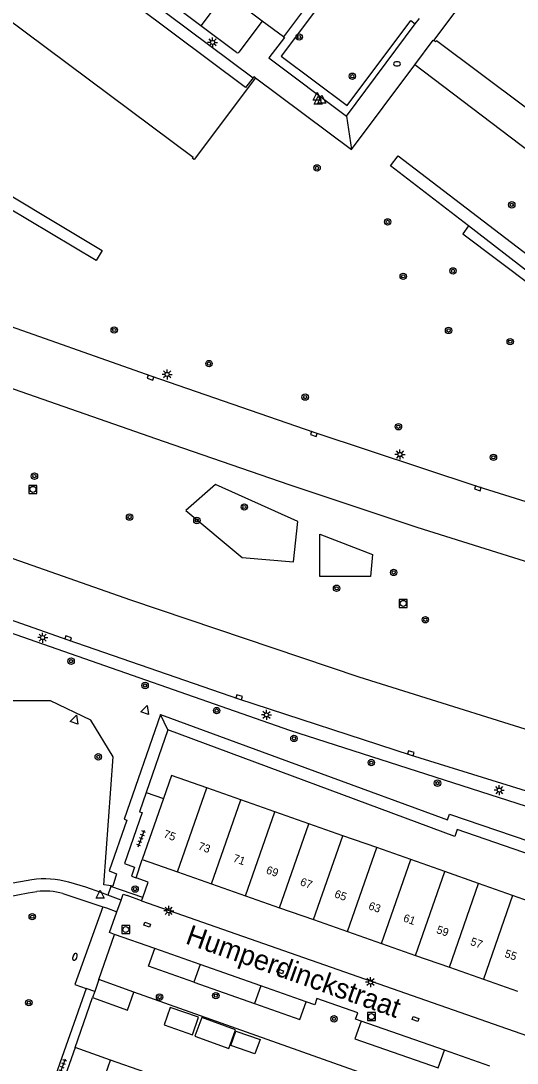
# Model space of a CAD drawing. Extents: x 132999 to 136000, y 398499 to 400501.
# Drawn here: x 133674.5 to 133736.6, y 399202.1 to 399332.3 of the extents above; entities that cross this region are included whole.
import ezdxf

# ---------------------------------------------------------------- set-up
doc = ezdxf.new("R2010")
doc.units = 0
for name, color, linetype in [('gg-afsc-erfafscheiding', 7, 'Continuous'), ('gg-afsc-muur', 7, 'Continuous'), ('gg-anno-huisnummerreeks BGT', 7, 'Continuous'), ('gg-anno-openbare ruimte label', 7, 'Continuous'), ('gg-bbg-bijgebouw', 7, 'Continuous'), ('gg-bbg-gedigitaliseerde bijgebouw', 7, 'Continuous'), ('gg-bbg-hoofdgebouw', 7, 'Continuous'), ('gg-bbg-onder overbouw', 7, 'Continuous'), ('gg-bbg-pand overbouw', 7, 'Continuous'), ('gg-bbg-tussenscheiding', 7, 'Continuous'), ('gg-knt-verharding', 7, 'Continuous'), ('gg-knt-verharding nz', 7, 'Continuous'), ('gt-grn-groengrens', 7, 'Continuous'), ('gt-grn-vlakafsluiter', 7, 'Continuous'), ('gt-grn-weggrens', 7, 'Continuous'), ('gt-symb-boom', 7, 'Continuous'), ('gt-symb-brandkraan', 7, 'Continuous'), ('gt-symb-kolk', 7, 'Continuous'), ('gt-symb-kolk center center', 7, 'Continuous'), ('gt-symb-lichtmast', 7, 'Continuous'), ('gt-symb-rioolschacht', 7, 'Continuous'), ('gt-symb-tegel verharding', 7, 'Continuous'), ('gt-symb-waterafsluiter', 7, 'Continuous')]:
    doc.layers.add(name, color=color, linetype=linetype)

# ---------------------------------------------------------------- blocks, each defined once
blk = doc.blocks.new('gt0-BOOM')
at = {"layer": 'gt-symb-boom'}
for radius in [0.4, 0.2]:
    blk.add_circle((0, 0), radius, dxfattribs=at)
blk = doc.blocks.new('gt0-RS')
at = {"layer": 'gt-symb-rioolschacht'}
blk.add_lwpolyline([(-0.5, -0.5), (0.5, -0.5), (0.5, 0.5), (-0.5, 0.5)], close=True, dxfattribs=at)
blk.add_circle((0, 0), 0.375, dxfattribs=at)
blk = doc.blocks.new('gt0-KOLKCC')
at = {"layer": 'gt-symb-kolk center center'}
blk.add_lwpolyline([(-0.38, 0.2), (0.38, 0.2), (0.38, -0.2), (-0.38, -0.2)], close=True, dxfattribs=at)
blk = doc.blocks.new('gt0-TEG1')
at = {"layer": 'gt-symb-tegel verharding'}
for p, q in [((-1.12, 0), (1.12, 0)), ((-0.9, -0.25), (-0.9, 0.25)), ((-0.45, -0.25), (-0.45, 0.25)), ((0, -0.25), (0, 0.25)), ((0.45, -0.25), (0.45, 0.25)), ((0.9, -0.25), (0.9, 0.25))]:
    blk.add_line(p, q, dxfattribs=at)
blk = doc.blocks.new('gt0-WAFSL')
at = {"layer": 'gt-symb-waterafsluiter'}
for p, q in [((-0.5, -0.33), (0, 0.67)), ((0, 0.67), (0.5, -0.33)), ((0.5, -0.33), (-0.5, -0.33))]:
    blk.add_line(p, q, dxfattribs=at)
blk = doc.blocks.new('gt0-KOLK')
at = {"layer": 'gt-symb-kolk'}
blk.add_lwpolyline([(0, 0), (0.37, 0), (0.37, 0.4), (-0.38, 0.4), (-0.38, 0), (0, 0)], dxfattribs=at)
blk = doc.blocks.new('gt0-LMAST')
at = {"layer": 'gt-symb-lichtmast'}
for p, q in [((-0.18, 0.17), (-0.45, 0.44)), ((-0.01, 0.25), (-0.01, 0.62)), ((0.17, 0.17), (0.44, 0.44)), ((-0.26, 0), (-0.63, 0)), ((-0.18, -0.18), (-0.45, -0.45)), ((-0.01, -0.25), (-0.01, -0.63)), ((0.44, -0.45), (0.17, -0.18)), ((0.24, 0), (0.62, 0))]:
    blk.add_line(p, q, dxfattribs=at)
blk.add_circle((-0.01, 0), 0.25, dxfattribs=at)
blk = doc.blocks.new('gt0-BR')
at = {"layer": 'gt-symb-brandkraan'}
for centre, radius, start, end in [((-0.24, 0), 0.206, 107.5669, 252.4331), ((0.6, -2.66), 3, 106.892, 107.5669), ((0, -0.69), 0.938, 73.108, 106.892), ((-0.6, -2.66), 3, 72.4331, 73.108), ((0.24, 0), 0.206, 287.567, 72.4331), ((0.6, 2.66), 3, 252.4331, 253.108), ((0, 0.69), 0.938, 253.108, 286.8921), ((-0.6, 2.66), 3, 286.8921, 287.567)]:
    blk.add_arc(centre, radius, start, end, dxfattribs=at)

msp = doc.modelspace()

# ---------------------------------------------------------------- linework, layer by layer
at = {"layer": 'gg-afsc-erfafscheiding'}
for p, q in [((133692.89, 399243.73), (133690.18, 399235.9)), ((133690.18, 399235.9), (133692.35, 399235.15)), ((133730.92, 399195.98), (133688.65, 399210.98))]:
    msp.add_line(p, q, dxfattribs=at)
msp.add_lwpolyline([(133750.24, 399222.89), (133741.64, 399225.87), (133741.97, 399226.81), (133729.04, 399231.28), (133728.75, 399230.43), (133692.89, 399243.73)], dxfattribs=at)
at = {"layer": 'gg-afsc-muur'}
msp.add_line((133681.33, 399204.06), (133683.49, 399210.28), dxfattribs=at)
at = {"layer": 'gg-bbg-bijgebouw'}
for p, q in [((133684.27, 399212.56), (133683.76, 399211.05)), ((133688.65, 399210.98), (133684.27, 399212.56)), ((133683.76, 399211.05), (133683.49, 399210.28))]:
    msp.add_line(p, q, dxfattribs=at)
msp.add_lwpolyline([(133683.49, 399210.28), (133687.85, 399208.73), (133688.65, 399210.98)], dxfattribs=at)
at = {"layer": 'gg-bbg-gedigitaliseerde bijgebouw'}
for points in [[(133692.43, 399206.89), (133695.97, 399205.65), (133696.73, 399207.82), (133693.19, 399209.06), (133692.43, 399206.89)], [(133697.14, 399207.8), (133696.28, 399205.45), (133700.51, 399203.92), (133701.37, 399206.27), (133697.14, 399207.8)], [(133701.42, 399206.1), (133704.42, 399205.05), (133703.78, 399203.24), (133700.78, 399204.29), (133701.42, 399206.1)]]:
    msp.add_lwpolyline(points, dxfattribs=at)
at = {"layer": 'gg-bbg-hoofdgebouw'}
for p, q in [((133702.02, 399235), (133697.77, 399236.49)), ((133692.35, 399235.15), (133689.71, 399227.52)), ((133706.27, 399233.5), (133702.02, 399235)), ((133710.51, 399232.01), (133706.27, 399233.5)), ((133714.76, 399230.51), (133710.51, 399232.01)), ((133719.01, 399229.02), (133714.76, 399230.51)), ((133723.26, 399227.52), (133719.01, 399229.02)), ((133689.71, 399227.52), (133694.1, 399225.98)), ((133727.5, 399226.03), (133723.26, 399227.52)), ((133694.1, 399225.98), (133698.36, 399224.49)), ((133731.74, 399224.53), (133727.5, 399226.03)), ((133698.36, 399224.49), (133702.61, 399223)), ((133735.98, 399223.04), (133731.74, 399224.53)), ((133702.61, 399223), (133706.85, 399221.51)), ((133740.22, 399221.55), (133735.98, 399223.04)), ((133706.85, 399221.51), (133711.1, 399220.02)), ((133711.1, 399220.02), (133715.36, 399218.53)), ((133715.36, 399218.53), (133719.6, 399217.04)), ((133719.6, 399217.04), (133723.85, 399215.55)), ((133723.85, 399215.55), (133728.1, 399214.07)), ((133728.1, 399214.07), (133732.33, 399212.58)), ((133732.33, 399212.58), (133736.58, 399211.09)), ((133685.75, 399202.48), (133681.33, 399204.06)), ((133690.02, 399200.96), (133685.75, 399202.48))]:
    msp.add_line(p, q, dxfattribs=at)
for points in [[(133703.86, 399325.19), (133696.18, 399314.98), (133695.98, 399315.13), (133696.07, 399315.25), (133635.68, 399360.28), (133635.59, 399360.16), (133635.39, 399360.31)], [(133726.16, 399329.84), (133733.87, 399340.17), (133734.08, 399340.01), (133733.96, 399339.85)], [(133794.51, 399294.86), (133786.79, 399284.53), (133786.58, 399284.69), (133786.66, 399284.79), (133726.46, 399329.82), (133726.36, 399329.69), (133726.16, 399329.84)], [(133703.86, 399325.19), (133703.67, 399325.36), (133703.55, 399325.2)], [(133697.77, 399236.49), (133693.35, 399238.05), (133692.35, 399235.15)], [(133681.33, 399204.06), (133677.67, 399193.66), (133682.11, 399192.09)]]:
    msp.add_lwpolyline(points, dxfattribs=at)
at = {"layer": 'gg-bbg-onder overbouw'}
msp.add_lwpolyline([(133703.55, 399325.2), (133702.6, 399323.98), (133652.54, 399361.4), (133653.47, 399362.63)], dxfattribs=at)
at = {"layer": 'gg-bbg-pand overbouw'}
msp.add_line((133653.47, 399362.63), (133703.55, 399325.2), dxfattribs=at)
at = {"layer": 'gg-bbg-tussenscheiding'}
for p, q in [((133694.1, 399225.98), (133697.77, 399236.49)), ((133698.36, 399224.49), (133702.02, 399235)), ((133702.61, 399223), (133706.27, 399233.5)), ((133706.85, 399221.51), (133710.51, 399232.01)), ((133711.1, 399220.02), (133714.76, 399230.51)), ((133715.36, 399218.53), (133719.01, 399229.02)), ((133719.6, 399217.04), (133723.26, 399227.52)), ((133723.85, 399215.55), (133727.5, 399226.03)), ((133728.1, 399214.07), (133731.74, 399224.53)), ((133735.98, 399223.04), (133732.33, 399212.58)), ((133682.11, 399192.09), (133685.75, 399202.48))]:
    msp.add_line(p, q, dxfattribs=at)
at = {"layer": 'gg-knt-verharding'}
for p, q in [((133710.96, 399335.17), (133707.34, 399330.33)), ((133697.04, 399331.7), (133694.7, 399333.45)), ((133704.68, 399332.26), (133701.79, 399328.4)), ((133707.34, 399330.33), (133704.68, 399332.26)), ((133723.83, 399331.93), (133724.34, 399332.61)), ((133701.5, 399328.36), (133697.04, 399331.7)), ((133715.24, 399320.42), (133723.83, 399331.93)), ((133715.87, 399316.23), (133723.75, 399326.8)), ((133703.86, 399325.19), (133715.87, 399316.23)), ((133679.79, 399223.28), (133684.76, 399221.63)), ((133687.06, 399222.47), (133685.39, 399223.1)), ((133689.63, 399222.39), (133687.8, 399223.03)), ((133689.63, 399222.39), (133689.77, 399222.8)), ((133684.76, 399221.63), (133685.22, 399221.48)), ((133685.22, 399221.48), (133686.54, 399221.01)), ((133686.54, 399221.01), (133687.06, 399222.47)), ((133689.63, 399222.39), (133743.69, 399203.45)), ((133691.27, 399216.41), (133686.25, 399218.18)), ((133696.95, 399214.42), (133691.27, 399216.41)), ((133696.95, 399214.42), (133696.17, 399212.21)), ((133704.51, 399211.76), (133696.95, 399214.42)), ((133682.7, 399211.43), (133676.63, 399194.19)), ((133683.76, 399211.05), (133682.7, 399211.43)), ((133704.51, 399211.76), (133703.73, 399209.55)), ((133710.18, 399209.76), (133704.51, 399211.76)), ((133727.46, 399203.72), (133717.08, 399207.35)), ((133726.69, 399201.52), (133727.46, 399203.72)), ((133733.14, 399201.73), (133727.46, 399203.72))]:
    msp.add_line(p, q, dxfattribs=at)
for points in [[(133839.93, 399236.85), (133839.51, 399236.82), (133826.91, 399239.73), (133811.62, 399243.64), (133794.8, 399248.09), (133776.57, 399253.11), (133751.02, 399260.55), (133724.08, 399269.02), (133708.18, 399274.29), (133692.34, 399279.74), (133664.74, 399289.38), (133636.57, 399299.26), (133551.82, 399329.2), (133510.74, 399343.66), (133496.92, 399348.47), (133496.17, 399348.69)], [(133771.33, 399233.91), (133768.6, 399234.63), (133745.27, 399241.39), (133716.81, 399250.3), (133688.29, 399259.92), (133659.65, 399269.98), (133602.4, 399290.14), (133545.88, 399309.99), (133506.96, 399323.72), (133486.75, 399330.91)], [(133846.43, 399242.89), (133828.21, 399247.11), (133813.21, 399250.75), (133796.28, 399255.16), (133773.92, 399261.33), (133752.23, 399267.67), (133731.68, 399274.11), (133711.2, 399280.88), (133690.8, 399287.91), (133670.49, 399295.07), (133651.1, 399301.87), (133610.4, 399316.19), (133590.04, 399323.39), (133569.74, 399330.55), (133566.74, 399331.68)], [(133707.34, 399330.33), (133707.48, 399330.23), (133705.54, 399327.67), (133715.24, 399320.42)], [(133723.75, 399326.8), (133726.06, 399329.91), (133726.16, 399329.84)], [(133479.86, 399325.46), (133495.4, 399320.09), (133559.26, 399297.64), (133579.58, 399290.43), (133599.96, 399283.27), (133620.31, 399276.15), (133660.02, 399262.13), (133680.4, 399254.97), (133701.75, 399247.62), (133723.2, 399240.62), (133744.79, 399233.92), (133758.43, 399229.95)], [(133690.18, 399235.9), (133689.36, 399233.51), (133689.7, 399233.4), (133687.5, 399227.02), (133688.75, 399226.58), (133688.36, 399225.45), (133688.93, 399225.25)], [(133689.77, 399222.8), (133690.44, 399224.72), (133688.93, 399225.25)], [(133675.9, 399225.01), (133672.83, 399224.47), (133667.26, 399223.25), (133662.86, 399222.55), (133660.4, 399222.53), (133656.99, 399223.46), (133655.65, 399223.97)], [(133685.39, 399223.1), (133684.54, 399223.42), (133682.64, 399224.06), (133680.52, 399224.69)], [(133664.01, 399221.1), (133667.88, 399221.8), (133672.85, 399222.89), (133675.46, 399223.37), (133676.53, 399223.53)], [(133687.06, 399222.47), (133687.32, 399223.2), (133687.8, 399223.03)], [(133686.25, 399218.18), (133685.61, 399218.4), (133686.54, 399221.01)], [(133696.17, 399212.21), (133690.5, 399214.22), (133691.27, 399216.41)], [(133703.73, 399209.55), (133709.41, 399207.56), (133710.18, 399209.76)], [(133717.08, 399207.35), (133716.37, 399207.6), (133716.65, 399208.36), (133711.54, 399210.16), (133711.27, 399209.38), (133710.18, 399209.76)], [(133717.08, 399207.35), (133716.29, 399205.15), (133726.69, 399201.52)]]:
    msp.add_lwpolyline(points, dxfattribs=at)
for centre, radius, start, end in [((133701.62, 399328.55), 0.225, 238.1429, 317.4955), ((133677.48, 399214.27), 10.85, 73.7201, 98.3486), ((133677.51, 399214.94), 8.65, 74.6723, 96.5008)]:
    msp.add_arc(centre, radius, start, end, dxfattribs=at)
at = {"layer": 'gg-knt-verharding nz'}
for p, q in [((133700.07, 399335.76), (133697.04, 399331.7)), ((133704.68, 399332.26), (133700.07, 399335.76))]:
    msp.add_line(p, q, dxfattribs=at)
at = {"layer": 'gt-grn-groengrens'}
for p, q in [((133692.89, 399243.73), (133691.98, 399245.67)), ((133685.79, 399224.18), (133685.39, 399223.1)), ((133685.79, 399224.18), (133685.8, 399224.23)), ((133689.77, 399222.8), (133685.79, 399224.18)), ((133684.27, 399212.56), (133686.25, 399218.18)), ((133696.17, 399212.21), (133703.73, 399209.55))]:
    msp.add_line(p, q, dxfattribs=at)
for points in [[(133714.99, 399340.54), (133715.98, 399339.8), (133707.07, 399327.91), (133715.3, 399321.75), (133723.25, 399332.36), (133723.83, 399331.93)], [(133651.34, 399323.59), (133636.18, 399334.37), (133637.02, 399335.55), (133667.24, 399314.05), (133684.71, 399303.6), (133683.96, 399302.35), (133672.77, 399309.05)], [(133810.36, 399279.78), (133786.24, 399279.42), (133723.75, 399326.8)], [(133480.79, 399323.73), (133514.27, 399311.97), (133566.03, 399293.66), (133622.3, 399273.68), (133674.72, 399255.37), (133708.1, 399243.68), (133754.69, 399228.74), (133757.9, 399228.11)], [(133730.47, 399306.68), (133720.71, 399314.2), (133721.68, 399315.46), (133771.43, 399277.44), (133770.33, 399276.11), (133760.89, 399283.34)], [(133730.47, 399306.68), (133729.75, 399305.72), (133760.4, 399282.68), (133760.89, 399283.34)], [(133760.89, 399283.34), (133740.23, 399299.16), (133730.47, 399306.68)], [(133709.16, 399269.77), (133698.84, 399274.37), (133695.15, 399271.12), (133702.17, 399265.25), (133708.59, 399264.74), (133709.16, 399269.77)], [(133718.21, 399262.91), (133711.9, 399262.89), (133711.89, 399268.18), (133718.47, 399265.66), (133718.21, 399262.91)], [(133685.8, 399224.23), (133685.52, 399224.27), (133684.92, 399224.38), (133686.07, 399240.35), (133683.3, 399244.94), (133678.24, 399247.37), (133675.09, 399247.34), (133669.7, 399247.34)], [(133691.98, 399245.67), (133687.45, 399232.58), (133687.79, 399232.47), (133685.59, 399226.1), (133686.47, 399225.73), (133686.01, 399224.21), (133685.8, 399224.23)], [(133691.98, 399245.67), (133713.32, 399237.81), (133726.26, 399233.07), (133727.87, 399232.5), (133728.11, 399233.19), (133744.03, 399227.79), (133743.69, 399226.98), (133749.83, 399224.81), (133749.99, 399225.03), (133750.1, 399225.22), (133755.95, 399223.29)], [(133684.76, 399221.63), (133681.28, 399211.94), (133682.7, 399211.43)]]:
    msp.add_lwpolyline(points, dxfattribs=at)
at = {"layer": 'gt-grn-vlakafsluiter'}
msp.add_line((133688.93, 399225.25), (133689.71, 399227.52), dxfattribs=at)
at = {"layer": 'gt-grn-weggrens'}
msp.add_line((133715.24, 399320.42), (133715.87, 399316.23), dxfattribs=at)

# ---------------------------------------------------------------- block references
at = {"layer": 'gt-symb-boom'}
for p in [(133709.31, 399330.29), (133715.96, 399325.39), (133711.55, 399313.94), (133735.88, 399309.32), (133720.37, 399307.19), (133722.32, 399300.39), (133728.54, 399301.07), (133686.2, 399293.69), (133727.98, 399293.63), (133735.69, 399292.23), (133698.05, 399289.49), (133710.06, 399285.3), (133721.72, 399281.6), (133733.59, 399277.78), (133676.23, 399275.43), (133702.46, 399271.57), (133688.12, 399270.31), (133696.53, 399269.89), (133721.12, 399263.4), (133713.99, 399261.42), (133725.08, 399257.49), (133680.81, 399252.31), (133690.06, 399249.27), (133699, 399246.14), (133708.66, 399242.66), (133718.33, 399239.64), (133726.6, 399237.07), (133688.81, 399223.84), (133675.96, 399220.39), (133698.9, 399210.53), (133675.53, 399209.65), (133691.87, 399210.35), (133713.67, 399207.63)]:
    msp.add_blockref('gt0-BOOM', p, dxfattribs=at)
at = {"layer": 'gt-symb-boom', "rotation": 70.91275549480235}
msp.add_blockref('gt0-BOOM', (133684.21, 399240.36), dxfattribs=at)
at = {"layer": 'gt-symb-brandkraan'}
msp.add_blockref('gt0-BR', (133721.54, 399326.94), dxfattribs=at)
at = {"layer": 'gt-symb-brandkraan', "rotation": -109.63070227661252}
msp.add_blockref('gt0-BR', (133681.29, 399215.39), dxfattribs=at)
at = {"layer": 'gt-symb-kolk'}
for p, rotation in [((133690.8, 399287.91), 160.57742275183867), ((133711.2, 399280.88), 160.98833601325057), ((133731.68, 399274.11), 161.70285476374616), ((133680.4, 399254.97), -18.98614722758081), ((133701.75, 399247.62), -18.07514840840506), ((133723.2, 399240.62), -17.26351841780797)]:
    msp.add_blockref('gt0-KOLK', p, dxfattribs=dict(at, rotation=rotation))
at = {"layer": 'gt-symb-kolk center center'}
for p, rotation in [((133690.33, 399219.41), -19.43018742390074), ((133706.94, 399213.55), 160.56981257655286), ((133723.85, 399207.61), 160.6539696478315)]:
    msp.add_blockref('gt0-KOLKCC', p, dxfattribs=dict(at, rotation=rotation))
at = {"layer": 'gt-symb-lichtmast'}
for p in [(133698.5, 399329.62), (133692.82, 399288.14), (133721.91, 399278.14), (133721.92, 399278.12), (133677.27, 399255.25), (133705.24, 399245.6), (133734.33, 399236.2), (133693.02, 399221.13), (133718.24, 399212.23)]:
    msp.add_blockref('gt0-LMAST', p, dxfattribs=at)
at = {"layer": 'gt-symb-rioolschacht'}
for p in [(133676.05, 399273.78), (133722.32, 399259.53), (133687.65, 399218.79), (133718.34, 399207.91)]:
    msp.add_blockref('gt0-RS', p, dxfattribs=at)
at = {"layer": 'gt-symb-tegel verharding'}
for p, rotation in [((133689.58, 399230.17), 69.62510008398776), ((133679.72, 399201.57), 69.67885475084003)]:
    msp.add_blockref('gt0-TEG1', p, dxfattribs=dict(at, rotation=rotation))
at = {"layer": 'gt-symb-waterafsluiter'}
for p in [(133711.58, 399322.72), (133711.67, 399322.24), (133712.13, 399322.35), (133684.44, 399223.05)]:
    msp.add_blockref('gt0-WAFSL', p, dxfattribs=at)
at = {"layer": 'gt-symb-waterafsluiter', "rotation": -19.395528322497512}
for p in [(133690.11, 399246.14), (133681.28, 399244.93)]:
    msp.add_blockref('gt0-WAFSL', p, dxfattribs=at)

# ---------------------------------------------------------------- texts
at = {"layer": 'gg-anno-huisnummerreeks BGT'}
for s, p in [('75', (133692.28, 399230.33)), ('73', (133696.6, 399228.81)), ('71', (133700.96, 399227.29)), ('69', (133705.1, 399225.83)), ('67', (133709.35, 399224.35)), ('65', (133713.64, 399222.84)), ('63', (133717.89, 399221.35)), ('61', (133722.23, 399219.83)), ('59', (133726.38, 399218.38)), ('57', (133730.62, 399216.89)), ('55', (133734.9, 399215.39))]:
    msp.add_text(s, height=1, rotation=340.7, dxfattribs=at).set_placement(p)
at = {"layer": 'gg-anno-openbare ruimte label'}
msp.add_text('Humperdinckstraat', height=2.5, rotation=340.5, dxfattribs=at).set_placement((133694.98, 399217.08))

doc.saveas('drawing.dxf')
